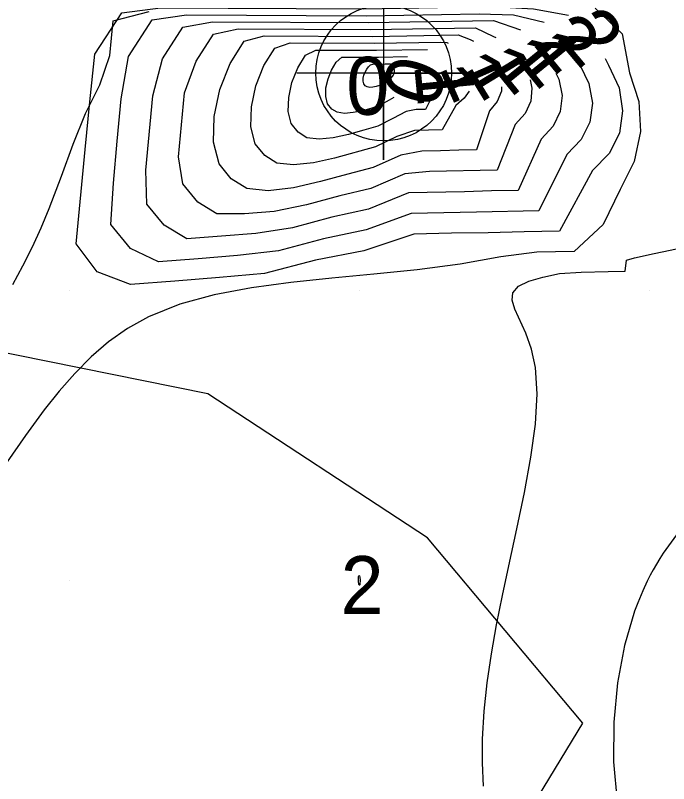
# Model space of a CAD drawing. Extents: x 2602990 to 2605851, y 618069 to 619180.
# Drawn here: x 2603878.12 to 2603900.67, y 618402.98 to 618429.51 of the extents above; entities that cross this region are included whole.
import ezdxf

# ---------------------------------------------------------------- set-up
doc = ezdxf.new("R2010")
doc.units = 0
for name, color, linetype in [('DTM Contours Major', 7, 'Continuous'), ('DTM Contours Major Text', 7, 'Continuous'), ('DTM Contours Minor', 7, 'Continuous'), ('DTM Contours Minor Text', 7, 'Continuous'), ('Exist DTM Crownline', 7, 'Continuous'), ('Exist DTM QL2 LIDAR Elevation Point', 7, 'Continuous'), ('Exist DTM Regular Point CELL', 7, 'Continuous'), ('Exist Roads EOP', 7, 'Continuous'), ('PH Exist DTM Obscure Area', 7, 'Continuous')]:
    doc.layers.add(name, color=color, linetype=linetype)

# ---------------------------------------------------------------- blocks, each defined once
blk = doc.blocks.new('EXIST DTM REGULAR POINT')
at = {"layer": 'Exist DTM Regular Point CELL'}
blk.add_lwpolyline([(0, 0.06), (0, -0.06), (0, 0), (0.06, 0), (-0.06, 0)], dxfattribs=at)
blk.add_circle((0, 0), 0.04688, dxfattribs=at)

msp = doc.modelspace()

# ---------------------------------------------------------------- linework, layer by layer
at = {"layer": 'DTM Contours Major'}
for points in [[(2603898.132, 618429.752), (2603899.065, 618428.868), (2603899.325, 618427.522), (2603899.649, 618426.537), (2603899.698, 618425.496), (2603899.479, 618424.463), (2603899.001, 618423.498), (2603898.418, 618422.282), (2603897.411, 618421.352), (2603896.127, 618421.327), (2603894.877, 618421.171), (2603893.47, 618420.911), (2603891.994, 618420.721), (2603890.493, 618420.571), (2603889.044, 618420.436), (2603887.63, 618420.287), (2603886.271, 618420.103), (2603884.985, 618419.858), (2603883.793, 618419.532), (2603882.713, 618419.099), (2603881.993, 618418.699), (2603881.336, 618418.235), (2603880.73, 618417.714), (2603880.165, 618417.144), (2603879.629, 618416.531), (2603879.113, 618415.884), (2603878.462, 618415.005), (2603877.837, 618414.087)], [(2603878.024, 618420.211), (2603878.377, 618420.862), (2603878.703, 618421.516), (2603879.003, 618422.174), (2603879.281, 618422.836), (2603879.708, 618423.958), (2603880.115, 618425.062), (2603880.543, 618426.12), (2603881.031, 618427.105), (2603881.382, 618428.12), (2603881.488, 618429.321), (2603882.732, 618429.646)], [(2603890, 618409.835), (2603889.993, 618409.836), (2603889.979, 618409.87), (2603889.963, 618409.963), (2603889.96, 618410.074), (2603889.97, 618410.133), (2603889.98, 618410.156), (2603889.986, 618410.161), (2603889.998, 618410.153), (2603890.012, 618410.104), (2603890.02, 618410), (2603890.011, 618409.864), (2603890.006, 618409.842), (2603890, 618409.835)]]:
    msp.add_lwpolyline(points, dxfattribs=at)
at = {"layer": 'DTM Contours Minor'}
for points in [[(2603880.94, 618420.652), (2603880.219, 618421.62), (2603880.525, 618424.88), (2603880.686, 618426.522), (2603880.861, 618428.168), (2603881.787, 618429.59), (2603883.127, 618429.764), (2603890.152, 618429.736), (2603894.59, 618429.811), (2603896.005, 618429.733), (2603897.219, 618429.518)], [(2603882.097, 618421.455), (2603881.409, 618422.287), (2603881.505, 618423.711), (2603881.635, 618425.163), (2603881.774, 618426.627), (2603882.028, 618428.088), (2603882.845, 618429.348), (2603884.023, 618429.521), (2603890.227, 618429.497), (2603894.127, 618429.563), (2603895.313, 618429.526), (2603896.381, 618429.273)], [(2603883.254, 618422.258), (2603882.656, 618422.987), (2603882.621, 618424.168), (2603882.865, 618426.731), (2603883.195, 618428.008), (2603883.903, 618429.105), (2603884.918, 618429.279), (2603890.302, 618429.259), (2603894.622, 618429.332), (2603895.555, 618429.008)], [(2603884.411, 618423.061), (2603883.903, 618423.685), (2603883.744, 618424.628), (2603883.854, 618425.729), (2603883.957, 618426.835), (2603884.363, 618427.929), (2603884.961, 618428.863), (2603885.813, 618429.039), (2603890.375, 618429.02), (2603894.004, 618429.082), (2603894.631, 618428.777), (2603894.704, 618428.744)], [(2603885.568, 618423.864), (2603885.15, 618424.382), (2603884.962, 618425.129), (2603884.978, 618426.016), (2603885.176, 618426.953), (2603885.531, 618427.85), (2603886.019, 618428.62), (2603886.707, 618428.796), (2603890.447, 618428.783), (2603893.401, 618428.833), (2603893.815, 618428.673), (2603893.936, 618428.617)], [(2603886.725, 618424.667), (2603886.397, 618425.077), (2603886.251, 618425.659), (2603886.266, 618426.347), (2603886.422, 618427.073), (2603886.699, 618427.772), (2603887.077, 618428.378), (2603887.601, 618428.554), (2603890.516, 618428.543), (2603892.804, 618428.581), (2603893.016, 618428.572), (2603893.055, 618428.544)], [(2603887.882, 618425.47), (2603887.645, 618425.769), (2603887.541, 618426.186), (2603887.554, 618426.676), (2603887.668, 618427.194), (2603887.867, 618427.696), (2603888.135, 618428.135), (2603888.494, 618428.312), (2603890.584, 618428.303), (2603892.351, 618428.335)], [(2603889.039, 618426.272), (2603888.894, 618426.458), (2603888.831, 618426.71), (2603888.841, 618427.005), (2603888.912, 618427.317), (2603889.033, 618427.621), (2603889.193, 618427.893), (2603889.386, 618428.07), (2603890.65, 618428.064), (2603891.657, 618428.083)], [(2603898.476, 618428.021), (2603898.599, 618427.79), (2603898.963, 618427.007), (2603899.086, 618426.208), (2603898.971, 618425.438), (2603898.622, 618424.739), (2603898.041, 618424.152), (2603896.9, 618422.057), (2603895.687, 618422.035), (2603894.443, 618422.004), (2603893.173, 618421.983), (2603891.872, 618421.953), (2603890.153, 618421.38), (2603888.484, 618421.052), (2603886.716, 618420.589), (2603885.163, 618420.451), (2603883.622, 618420.327), (2603882.088, 618420.211), (2603880.94, 618420.652)], [(2603890.197, 618427.075), (2603890.144, 618427.142), (2603890.123, 618427.231), (2603890.127, 618427.335), (2603890.153, 618427.444), (2603890.196, 618427.552), (2603890.251, 618427.65), (2603890.312, 618427.731), (2603890.379, 618427.796), (2603890.456, 618427.828), (2603890.88, 618427.83), (2603891.055, 618427.833), (2603891.083, 618427.817), (2603891.127, 618427.775), (2603891.161, 618427.728), (2603891.185, 618427.677), (2603891.198, 618427.622), (2603891.198, 618427.564), (2603891.186, 618427.504), (2603891.159, 618427.443), (2603891.118, 618427.38), (2603891.062, 618427.316), (2603890.988, 618427.252), (2603890.898, 618427.187), (2603890.789, 618427.122), (2603890.689, 618427.084), (2603890.576, 618427.051), (2603890.461, 618427.029), (2603890.353, 618427.022), (2603890.261, 618427.036), (2603890.197, 618427.075)], [(2603897.617, 618427.773), (2603897.922, 618427.153), (2603898.04, 618426.475), (2603897.951, 618425.819), (2603897.655, 618425.217), (2603897.155, 618424.702), (2603896.188, 618422.759), (2603894.034, 618422.712), (2603891.781, 618422.668), (2603890.232, 618422.098), (2603888.761, 618421.791), (2603887.2, 618421.38), (2603885.791, 618421.213), (2603884.424, 618421.103), (2603883.064, 618420.999), (2603882.097, 618421.455)], [(2603896.777, 618427.51), (2603896.883, 618427.306), (2603896.995, 618426.739), (2603896.93, 618426.189), (2603896.688, 618425.679), (2603896.267, 618425.231), (2603895.474, 618423.46), (2603894.56, 618423.444), (2603893.624, 618423.42), (2603891.69, 618423.383), (2603890.312, 618422.816), (2603889.039, 618422.534), (2603887.684, 618422.173), (2603886.419, 618421.974), (2603885.229, 618421.883), (2603884.041, 618421.786), (2603883.254, 618422.258)], [(2603895.888, 618427.286), (2603895.954, 618426.999), (2603895.911, 618426.546), (2603895.72, 618426.12), (2603895.379, 618425.735), (2603894.758, 618424.159), (2603892.413, 618424.112), (2603891.56, 618424.039), (2603890.392, 618423.533), (2603889.316, 618423.279), (2603888.169, 618422.971), (2603887.052, 618422.739), (2603886.031, 618422.657), (2603885.072, 618422.654), (2603884.411, 618423.061)], [(2603894.905, 618427.036), (2603894.897, 618426.885), (2603894.755, 618426.535), (2603894.491, 618426.21), (2603894.038, 618424.86), (2603893.424, 618424.851), (2603892.796, 618424.834), (2603892.156, 618424.823), (2603891.424, 618424.682), (2603890.471, 618424.251), (2603889.593, 618424.028), (2603888.654, 618423.773), (2603887.717, 618423.557), (2603886.848, 618423.452), (2603886.11, 618423.53), (2603885.568, 618423.864)], [(2603893.783, 618426.894), (2603893.611, 618426.649), (2603893.331, 618426.399), (2603892.852, 618425.557), (2603892.378, 618425.543), (2603891.897, 618425.537), (2603891.289, 618425.32), (2603890.551, 618424.969), (2603889.138, 618424.58), (2603888.406, 618424.416), (2603887.725, 618424.341), (2603887.147, 618424.407), (2603886.725, 618424.667)], [(2603892.505, 618426.717), (2603892.273, 618426.259), (2603891.954, 618426.252), (2603891.61, 618426.194), (2603891.155, 618425.952), (2603890.63, 618425.687), (2603890.147, 618425.541), (2603889.622, 618425.394), (2603889.094, 618425.28), (2603888.602, 618425.232), (2603888.185, 618425.284), (2603887.882, 618425.47)], [(2603891.184, 618426.674), (2603891.023, 618426.576), (2603890.71, 618426.404), (2603890.421, 618426.307), (2603890.102, 618426.216), (2603889.779, 618426.15), (2603889.478, 618426.125), (2603889.223, 618426.16), (2603889.039, 618426.272)], [(2603894.285, 618402.89), (2603894.242, 618403.698), (2603894.247, 618404.515), (2603894.304, 618405.481), (2603894.41, 618406.462), (2603894.556, 618407.456), (2603894.735, 618408.462), (2603894.937, 618409.478), (2603895.155, 618410.503), (2603895.432, 618411.778), (2603895.696, 618413.037), (2603895.918, 618414.251), (2603896.074, 618415.394), (2603896.137, 618416.436), (2603896.081, 618417.352), (2603895.939, 618417.987), (2603895.745, 618418.529), (2603895.368, 618419.365), (2603895.271, 618419.678), (2603895.292, 618419.931), (2603895.49, 618420.153), (2603895.848, 618420.328), (2603896.331, 618420.468), (2603896.905, 618420.589), (2603897.652, 618420.641), (2603898.589, 618420.658), (2603899.177, 618420.678), (2603899.217, 618421.053), (2603899.49, 618421.13), (2603900.179, 618421.29), (2603901.221, 618421.506)], [(2603901.039, 618411.695), (2603900.483, 618410.934), (2603900.364, 618410.748), (2603900.25, 618410.559), (2603900.141, 618410.367), (2603900.036, 618410.172), (2603899.935, 618409.973), (2603899.778, 618409.636), (2603899.606, 618409.222), (2603899.5, 618408.937), (2603899.149, 618407.743), (2603898.905, 618406.456), (2603898.776, 618405.107), (2603898.771, 618403.727), (2603898.897, 618402.347), (2603899.162, 618400.998), (2603899.324, 618400.424), (2603899.513, 618399.859), (2603899.729, 618399.302), (2603899.972, 618398.75), (2603900.24, 618398.202), (2603900.534, 618397.654), (2603901.343, 618396.318)]]:
    msp.add_lwpolyline(points, dxfattribs=at)
at = {"layer": 'Exist DTM Crownline'}
msp.add_spline([(2603233.488, 618380.754), (2603285.185, 618400.095), (2603335.457, 618418.629), (2603390.812, 618439.069), (2603440.087, 618457.325), (2603493.996, 618477.231), (2603542.655, 618495.301), (2603600.808, 618516.867), (2603653.659, 618536.362), (2603706.222, 618555.742), (2603764.811, 618577.593), (2603823.52, 618599.847), (2603878.564, 618620.56), (2603937.951, 618643.078), (2603997.369, 618665.789), (2604036.209, 618680.665), (2604055.311, 618688.017)], degree=3, dxfattribs=at)
at = {"layer": 'Exist DTM QL2 LIDAR Elevation Point'}
for p, q in [((2603880, 618420), (2603880, 618420)), ((2603890, 618420), (2603890, 618420)), ((2603900, 618420), (2603900, 618420)), ((2603880, 618410), (2603880, 618410)), ((2603890, 618410), (2603890, 618410)), ((2603900, 618410), (2603900, 618410))]:
    msp.add_line(p, q, dxfattribs=at)
at = {"layer": 'Exist Roads EOP'}
for points in [[(2603230.17, 618389.98), (2603282.929, 618409.597), (2603332.773, 618427.868), (2603388.167, 618448.413), (2603437.203, 618466.721), (2603490.778, 618486.527), (2603539.039, 618504.558), (2603597.451, 618526.156), (2603651.053, 618545.972), (2603705.208, 618566.084), (2603762.02, 618587.183), (2603820.334, 618609.162), (2603876.341, 618629.99), (2603934.909, 618652.28), (2603996.409, 618675.568), (2604033.216, 618689.957), (2604052.01, 618697.199)], [(2604034.633, 618668.486), (2603984.89, 618650.123), (2603936.767, 618631.654), (2603888.195, 618613.335), (2603837.766, 618594.258), (2603782.918, 618573.705), (2603731.939, 618554.39), (2603671.126, 618532.171), (2603621.822, 618514.106), (2603561.545, 618491.877), (2603506.421, 618471.293), (2603452.163, 618451.33), (2603398.364, 618431.316), (2603341.431, 618410.355), (2603281.65, 618388.199), (2603223.033, 618366.475), (2603185.717, 618352.612)]]:
    msp.add_spline(points, degree=3, dxfattribs=at)
at = {"layer": 'PH Exist DTM Obscure Area'}
msp.add_lwpolyline([(2603890.53, 618364.426), (2603890.34, 618370.773), (2603891.443, 618377.134), (2603891.718, 618383.955), (2603891.876, 618390.776), (2603893.901, 618398.793), (2603897.709, 618405.067), (2603892.346, 618411.472), (2603884.765, 618416.441), (2603867.09, 618420.002), (2603861.806, 618419.472), (2603860.111, 618413.457), (2603861.158, 618404.063), (2603861.399, 618393.25), (2603861.191, 618380.551), (2603855.042, 618373.31), (2603845.35, 618377.902), (2603837.855, 618385.694), (2603832.954, 618392.809)], dxfattribs=at)

# ---------------------------------------------------------------- block references
at = {"layer": 'Exist DTM Regular Point CELL', "xscale": 50, "yscale": 50}
msp.add_blockref('EXIST DTM REGULAR POINT', (2603890.833, 618427.517), dxfattribs=at)

# ---------------------------------------------------------------- texts
at = {"layer": 'DTM Contours Major Text'}
msp.add_text('2', height=2, dxfattribs=at).set_placement((2603889.346, 618408.835))
at = {"layer": 'DTM Contours Minor Text'}
for s, rotation, p in [('2', 310.0069, (2603896.762, 618428.72)), ('2', 309.5041, (2603895.96, 618428.519)), ('1', 309.1899, (2603895.356, 618428.017)), ('1', 309.0913, (2603894.496, 618427.803)), ('1', 301.5181, (2603893.599, 618427.713)), ('1', 293.8177, (2603892.715, 618427.731)), ('0', 251.447, (2603891.18, 618428.273)), ('1', 275.454, (2603891.881, 618427.814))]:
    msp.add_text(s, height=2, rotation=rotation, dxfattribs=at).set_placement(p)
msp.add_text('0', height=2, dxfattribs=at).set_placement((2603889.543, 618426.075))

doc.saveas('drawing.dxf')
